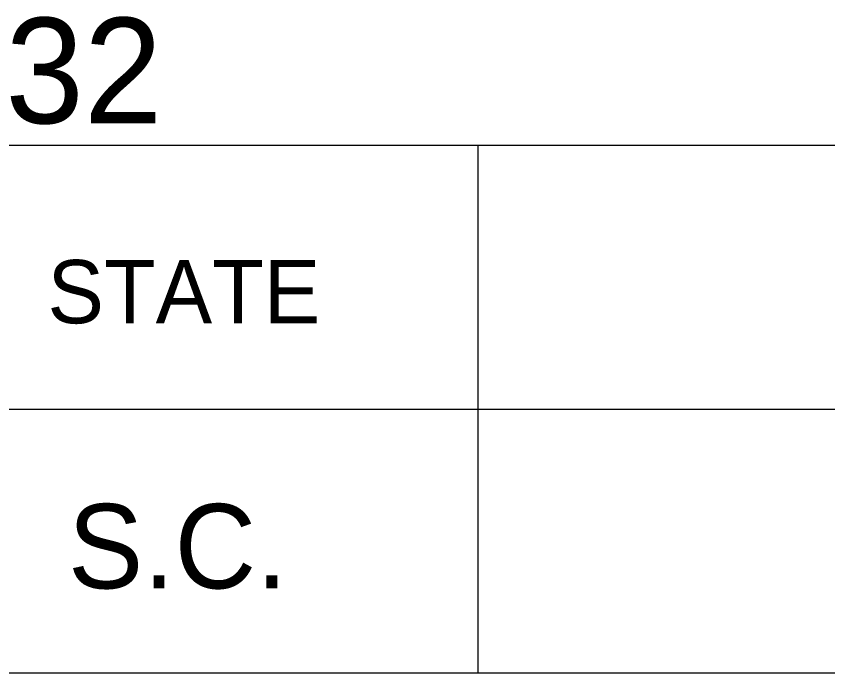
# Model space of a CAD drawing. Extents: x 1000 to 1162, y 999 to 8520.
# Drawn here: x 1136.9 to 1140.745, y 8115.046 to 8118.157 of the extents above; entities that cross this region are included whole.
import ezdxf

# ---------------------------------------------------------------- set-up
doc = ezdxf.new("R2010")
doc.units = 0
doc.layers.add('Level 20', color=7, linetype='Continuous')
doc.layers.add('Level 3', color=7, linetype='Continuous')

msp = doc.modelspace()

# ---------------------------------------------------------------- linework, layer by layer
at = {"layer": 'Level 3'}
for p, q in [((1133.055, 8117.5458), (1161.555, 8117.5458)), ((1133.055, 8117.5458), (1161.555, 8117.5458)), ((1133.055, 8117.5458), (1161.555, 8117.5458)), ((1133.055, 8117.5458), (1161.555, 8117.5458)), ((1133.055, 8117.5458), (1161.555, 8117.5458)), ((1133.055, 8117.5458), (1161.555, 8117.5458)), ((1133.055, 8117.5458), (1161.555, 8117.5458)), ((1133.055, 8117.5458), (1161.555, 8117.5458)), ((1133.055, 8117.5458), (1161.555, 8117.5458)), ((1133.055, 8117.5458), (1161.555, 8117.5458)), ((1133.055, 8117.5458), (1161.555, 8117.5458)), ((1133.055, 8117.5458), (1161.555, 8117.5458)), ((1133.055, 8117.5458), (1161.555, 8117.5458)), ((1133.055, 8117.5458), (1161.555, 8117.5458)), ((1133.055, 8117.5458), (1161.555, 8117.5458)), ((1133.055, 8117.5458), (1161.555, 8117.5458)), ((1133.055, 8117.5458), (1161.555, 8117.5458)), ((1133.055, 8117.5458), (1161.555, 8117.5458)), ((1133.055, 8117.5458), (1161.555, 8117.5458)), ((1133.055, 8117.5458), (1161.555, 8117.5458)), ((1133.055, 8117.5458), (1161.555, 8117.5458)), ((1133.055, 8117.5458), (1161.555, 8117.5458)), ((1133.055, 8117.5458), (1161.555, 8117.5458)), ((1133.055, 8117.5458), (1161.555, 8117.5458)), ((1133.055, 8117.5458), (1161.555, 8117.5458)), ((1133.055, 8117.5458), (1161.555, 8117.5458)), ((1133.055, 8117.5458), (1161.555, 8117.5458)), ((1133.055, 8117.5458), (1161.555, 8117.5458)), ((1133.055, 8117.5458), (1161.555, 8117.5458)), ((1133.055, 8117.5458), (1161.555, 8117.5458)), ((1133.055, 8117.5458), (1161.555, 8117.5458)), ((1133.055, 8117.5458), (1161.555, 8117.5458)), ((1133.055, 8117.5458), (1161.555, 8117.5458)), ((1133.055, 8117.5458), (1161.555, 8117.5458)), ((1133.055, 8117.5458), (1161.555, 8117.5458)), ((1133.055, 8117.5458), (1161.555, 8117.5458)), ((1133.055, 8117.5458), (1161.555, 8117.5458)), ((1133.055, 8117.5458), (1161.555, 8117.5458)), ((1133.055, 8117.5458), (1161.555, 8117.5458)), ((1133.055, 8117.5458), (1161.555, 8117.5458)), ((1133.055, 8117.5458), (1161.555, 8117.5458)), ((1133.055, 8117.5458), (1161.555, 8117.5458)), ((1133.055, 8117.5458), (1161.555, 8117.5458)), ((1133.055, 8117.5458), (1161.555, 8117.5458)), ((1133.055, 8117.5458), (1161.555, 8117.5458)), ((1133.055, 8117.5458), (1161.555, 8117.5458)), ((1133.055, 8117.5458), (1161.555, 8117.5458)), ((1133.055, 8117.5458), (1161.555, 8117.5458)), ((1133.055, 8117.5458), (1161.555, 8117.5458)), ((1133.055, 8117.5458), (1161.555, 8117.5458)), ((1133.055, 8117.5458), (1161.555, 8117.5458)), ((1133.055, 8117.5458), (1161.555, 8117.5458)), ((1133.055, 8117.5458), (1161.555, 8117.5458)), ((1133.055, 8117.5458), (1161.555, 8117.5458)), ((1133.055, 8117.5458), (1161.555, 8117.5458)), ((1133.055, 8117.5458), (1161.555, 8117.5458)), ((1133.055, 8117.5458), (1161.555, 8117.5458)), ((1133.055, 8117.5458), (1161.555, 8117.5458)), ((1133.055, 8117.5458), (1161.555, 8117.5458)), ((1133.055, 8117.5458), (1161.555, 8117.5458)), ((1139.0868, 8117.5458), (1139.0868, 8115.0458)), ((1139.0868, 8117.5458), (1139.0868, 8115.0458)), ((1139.0868, 8117.5458), (1139.0868, 8115.0458)), ((1139.0868, 8117.5458), (1139.0868, 8115.0458)), ((1139.0868, 8117.5458), (1139.0868, 8115.0458)), ((1139.0868, 8117.5458), (1139.0868, 8115.0458)), ((1139.0868, 8117.5458), (1139.0868, 8115.0458)), ((1139.0868, 8117.5458), (1139.0868, 8115.0458)), ((1139.0868, 8117.5458), (1139.0868, 8115.0458)), ((1139.0868, 8117.5458), (1139.0868, 8115.0458)), ((1139.0868, 8117.5458), (1139.0868, 8115.0458)), ((1139.0868, 8117.5458), (1139.0868, 8115.0458)), ((1139.0868, 8117.5458), (1139.0868, 8115.0458)), ((1139.0868, 8117.5458), (1139.0868, 8115.0458)), ((1139.0868, 8117.5458), (1139.0868, 8115.0458)), ((1139.0868, 8117.5458), (1139.0868, 8115.0458)), ((1139.0868, 8117.5458), (1139.0868, 8115.0458)), ((1139.0868, 8117.5458), (1139.0868, 8115.0458)), ((1139.0868, 8117.5458), (1139.0868, 8115.0458)), ((1139.0868, 8117.5458), (1139.0868, 8115.0458)), ((1139.0868, 8117.5458), (1139.0868, 8115.0458)), ((1139.0868, 8117.5458), (1139.0868, 8115.0458)), ((1139.0868, 8117.5458), (1139.0868, 8115.0458)), ((1139.0868, 8117.5458), (1139.0868, 8115.0458)), ((1139.0868, 8117.5458), (1139.0868, 8115.0458)), ((1139.0868, 8117.5458), (1139.0868, 8115.0458)), ((1139.0868, 8117.5458), (1139.0868, 8115.0458)), ((1139.0868, 8117.5458), (1139.0868, 8115.0458)), ((1139.0868, 8117.5458), (1139.0868, 8115.0458)), ((1139.0868, 8117.5458), (1139.0868, 8115.0458)), ((1139.0868, 8117.5458), (1139.0868, 8115.0458)), ((1139.0868, 8117.5458), (1139.0868, 8115.0458)), ((1139.0868, 8117.5458), (1139.0868, 8115.0458)), ((1139.0868, 8117.5458), (1139.0868, 8115.0458)), ((1139.0868, 8117.5458), (1139.0868, 8115.0458)), ((1139.0868, 8117.5458), (1139.0868, 8115.0458)), ((1139.0868, 8117.5458), (1139.0868, 8115.0458)), ((1139.0868, 8117.5458), (1139.0868, 8115.0458)), ((1139.0868, 8117.5458), (1139.0868, 8115.0458)), ((1139.0868, 8117.5458), (1139.0868, 8115.0458)), ((1139.0868, 8117.5458), (1139.0868, 8115.0458)), ((1139.0868, 8117.5458), (1139.0868, 8115.0458)), ((1139.0868, 8117.5458), (1139.0868, 8115.0458)), ((1139.0868, 8117.5458), (1139.0868, 8115.0458)), ((1139.0868, 8117.5458), (1139.0868, 8115.0458)), ((1139.0868, 8117.5458), (1139.0868, 8115.0458)), ((1139.0868, 8117.5458), (1139.0868, 8115.0458)), ((1139.0868, 8117.5458), (1139.0868, 8115.0458)), ((1139.0868, 8117.5458), (1139.0868, 8115.0458)), ((1139.0868, 8117.5458), (1139.0868, 8115.0458)), ((1139.0868, 8117.5458), (1139.0868, 8115.0458)), ((1139.0868, 8117.5458), (1139.0868, 8115.0458)), ((1139.0868, 8117.5458), (1139.0868, 8115.0458)), ((1139.0868, 8117.5458), (1139.0868, 8115.0458)), ((1139.0868, 8117.5458), (1139.0868, 8115.0458)), ((1139.0868, 8117.5458), (1139.0868, 8115.0458)), ((1139.0868, 8117.5458), (1139.0868, 8115.0458)), ((1139.0868, 8117.5458), (1139.0868, 8115.0458)), ((1139.0868, 8117.5458), (1139.0868, 8115.0458)), ((1139.0868, 8117.5458), (1139.0868, 8115.0458)), ((1133.055, 8116.2958), (1161.555, 8116.2958)), ((1133.055, 8116.2958), (1161.555, 8116.2958)), ((1133.055, 8116.2958), (1161.555, 8116.2958)), ((1133.055, 8116.2958), (1161.555, 8116.2958)), ((1133.055, 8116.2958), (1161.555, 8116.2958)), ((1133.055, 8116.2958), (1161.555, 8116.2958)), ((1133.055, 8116.2958), (1161.555, 8116.2958)), ((1133.055, 8116.2958), (1161.555, 8116.2958)), ((1133.055, 8116.2958), (1161.555, 8116.2958)), ((1133.055, 8116.2958), (1161.555, 8116.2958)), ((1133.055, 8116.2958), (1161.555, 8116.2958)), ((1133.055, 8116.2958), (1161.555, 8116.2958)), ((1133.055, 8116.2958), (1161.555, 8116.2958)), ((1133.055, 8116.2958), (1161.555, 8116.2958)), ((1133.055, 8116.2958), (1161.555, 8116.2958)), ((1133.055, 8116.2958), (1161.555, 8116.2958)), ((1133.055, 8116.2958), (1161.555, 8116.2958)), ((1133.055, 8116.2958), (1161.555, 8116.2958)), ((1133.055, 8116.2958), (1161.555, 8116.2958)), ((1133.055, 8116.2958), (1161.555, 8116.2958)), ((1133.055, 8116.2958), (1161.555, 8116.2958)), ((1133.055, 8116.2958), (1161.555, 8116.2958)), ((1133.055, 8116.2958), (1161.555, 8116.2958)), ((1133.055, 8116.2958), (1161.555, 8116.2958)), ((1133.055, 8116.2958), (1161.555, 8116.2958)), ((1133.055, 8116.2958), (1161.555, 8116.2958)), ((1133.055, 8116.2958), (1161.555, 8116.2958)), ((1133.055, 8116.2958), (1161.555, 8116.2958)), ((1133.055, 8116.2958), (1161.555, 8116.2958)), ((1133.055, 8116.2958), (1161.555, 8116.2958)), ((1133.055, 8116.2958), (1161.555, 8116.2958)), ((1133.055, 8116.2958), (1161.555, 8116.2958)), ((1133.055, 8116.2958), (1161.555, 8116.2958)), ((1133.055, 8116.2958), (1161.555, 8116.2958)), ((1133.055, 8116.2958), (1161.555, 8116.2958)), ((1133.055, 8116.2958), (1161.555, 8116.2958)), ((1133.055, 8116.2958), (1161.555, 8116.2958)), ((1133.055, 8116.2958), (1161.555, 8116.2958)), ((1133.055, 8116.2958), (1161.555, 8116.2958)), ((1133.055, 8116.2958), (1161.555, 8116.2958)), ((1133.055, 8116.2958), (1161.555, 8116.2958)), ((1133.055, 8116.2958), (1161.555, 8116.2958)), ((1133.055, 8116.2958), (1161.555, 8116.2958)), ((1133.055, 8116.2958), (1161.555, 8116.2958)), ((1133.055, 8116.2958), (1161.555, 8116.2958)), ((1133.055, 8116.2958), (1161.555, 8116.2958)), ((1133.055, 8116.2958), (1161.555, 8116.2958)), ((1133.055, 8116.2958), (1161.555, 8116.2958)), ((1133.055, 8116.2958), (1161.555, 8116.2958)), ((1133.055, 8116.2958), (1161.555, 8116.2958)), ((1133.055, 8116.2958), (1161.555, 8116.2958)), ((1133.055, 8116.2958), (1161.555, 8116.2958)), ((1133.055, 8116.2958), (1161.555, 8116.2958)), ((1133.055, 8116.2958), (1161.555, 8116.2958)), ((1133.055, 8116.2958), (1161.555, 8116.2958)), ((1133.055, 8116.2958), (1161.555, 8116.2958)), ((1133.055, 8116.2958), (1161.555, 8116.2958)), ((1133.055, 8116.2958), (1161.555, 8116.2958)), ((1133.055, 8116.2958), (1161.555, 8116.2958)), ((1133.055, 8116.2958), (1161.555, 8116.2958)), ((1133.055, 8115.0458), (1161.555, 8115.0458)), ((1133.055, 8115.0458), (1161.555, 8115.0458)), ((1133.055, 8115.0458), (1161.555, 8115.0458)), ((1133.055, 8115.0458), (1161.555, 8115.0458)), ((1133.055, 8115.0458), (1161.555, 8115.0458)), ((1133.055, 8115.0458), (1161.555, 8115.0458)), ((1133.055, 8115.0458), (1161.555, 8115.0458)), ((1133.055, 8115.0458), (1161.555, 8115.0458)), ((1133.055, 8115.0458), (1161.555, 8115.0458)), ((1133.055, 8115.0458), (1161.555, 8115.0458)), ((1133.055, 8115.0458), (1161.555, 8115.0458)), ((1133.055, 8115.0458), (1161.555, 8115.0458)), ((1133.055, 8115.0458), (1161.555, 8115.0458)), ((1133.055, 8115.0458), (1161.555, 8115.0458)), ((1133.055, 8115.0458), (1161.555, 8115.0458)), ((1133.055, 8115.0458), (1161.555, 8115.0458)), ((1133.055, 8115.0458), (1161.555, 8115.0458)), ((1133.055, 8115.0458), (1161.555, 8115.0458)), ((1133.055, 8115.0458), (1161.555, 8115.0458)), ((1133.055, 8115.0458), (1161.555, 8115.0458)), ((1133.055, 8115.0458), (1161.555, 8115.0458)), ((1133.055, 8115.0458), (1161.555, 8115.0458)), ((1133.055, 8115.0458), (1161.555, 8115.0458)), ((1133.055, 8115.0458), (1161.555, 8115.0458)), ((1133.055, 8115.0458), (1161.555, 8115.0458)), ((1133.055, 8115.0458), (1161.555, 8115.0458)), ((1133.055, 8115.0458), (1161.555, 8115.0458)), ((1133.055, 8115.0458), (1161.555, 8115.0458)), ((1133.055, 8115.0458), (1161.555, 8115.0458)), ((1133.055, 8115.0458), (1161.555, 8115.0458)), ((1133.055, 8115.0458), (1161.555, 8115.0458)), ((1133.055, 8115.0458), (1161.555, 8115.0458)), ((1133.055, 8115.0458), (1161.555, 8115.0458)), ((1133.055, 8115.0458), (1161.555, 8115.0458)), ((1133.055, 8115.0458), (1161.555, 8115.0458)), ((1133.055, 8115.0458), (1161.555, 8115.0458)), ((1133.055, 8115.0458), (1161.555, 8115.0458)), ((1133.055, 8115.0458), (1161.555, 8115.0458)), ((1133.055, 8115.0458), (1161.555, 8115.0458)), ((1133.055, 8115.0458), (1161.555, 8115.0458)), ((1133.055, 8115.0458), (1161.555, 8115.0458)), ((1133.055, 8115.0458), (1161.555, 8115.0458)), ((1133.055, 8115.0458), (1161.555, 8115.0458)), ((1133.055, 8115.0458), (1161.555, 8115.0458)), ((1133.055, 8115.0458), (1161.555, 8115.0458)), ((1133.055, 8115.0458), (1161.555, 8115.0458)), ((1133.055, 8115.0458), (1161.555, 8115.0458)), ((1133.055, 8115.0458), (1161.555, 8115.0458)), ((1133.055, 8115.0458), (1161.555, 8115.0458)), ((1133.055, 8115.0458), (1161.555, 8115.0458)), ((1133.055, 8115.0458), (1161.555, 8115.0458)), ((1133.055, 8115.0458), (1161.555, 8115.0458)), ((1133.055, 8115.0458), (1161.555, 8115.0458)), ((1133.055, 8115.0458), (1161.555, 8115.0458)), ((1133.055, 8115.0458), (1161.555, 8115.0458)), ((1133.055, 8115.0458), (1161.555, 8115.0458)), ((1133.055, 8115.0458), (1161.555, 8115.0458)), ((1133.055, 8115.0458), (1161.555, 8115.0458)), ((1133.055, 8115.0458), (1161.555, 8115.0458)), ((1133.055, 8115.0458), (1161.555, 8115.0458))]:
    msp.add_line(p, q, dxfattribs=at)

# ---------------------------------------------------------------- texts
at = {"layer": 'Level 20'}
msp.add_text('PIN NO. 26432', height=0.5, dxfattribs=at).set_placement((1133.0578, 8117.65))
at = {"layer": 'Level 3'}
for s, height, p in [('STATE', 0.3, (1137.0478, 8116.7021)), ('STATE', 0.3, (1137.0478, 8116.7021)), ('STATE', 0.3, (1137.0478, 8116.7021)), ('STATE', 0.3, (1137.0478, 8116.7021)), ('STATE', 0.3, (1137.0478, 8116.7021)), ('STATE', 0.3, (1137.0478, 8116.7021)), ('STATE', 0.3, (1137.0478, 8116.7021)), ('STATE', 0.3, (1137.0478, 8116.7021)), ('STATE', 0.3, (1137.0478, 8116.7021)), ('STATE', 0.3, (1137.0478, 8116.7021)), ('STATE', 0.3, (1137.0478, 8116.7021)), ('STATE', 0.3, (1137.0478, 8116.7021)), ('STATE', 0.3, (1137.0478, 8116.7021)), ('STATE', 0.3, (1137.0478, 8116.7021)), ('STATE', 0.3, (1137.0478, 8116.7021)), ('STATE', 0.3, (1137.0478, 8116.7021)), ('STATE', 0.3, (1137.0478, 8116.7021)), ('STATE', 0.3, (1137.0478, 8116.7021)), ('STATE', 0.3, (1137.0478, 8116.7021)), ('STATE', 0.3, (1137.0478, 8116.7021)), ('STATE', 0.3, (1137.0478, 8116.7021)), ('STATE', 0.3, (1137.0478, 8116.7021)), ('STATE', 0.3, (1137.0478, 8116.7021)), ('STATE', 0.3, (1137.0478, 8116.7021)), ('STATE', 0.3, (1137.0478, 8116.7021)), ('STATE', 0.3, (1137.0478, 8116.7021)), ('STATE', 0.3, (1137.0478, 8116.7021)), ('STATE', 0.3, (1137.0478, 8116.7021)), ('STATE', 0.3, (1137.0478, 8116.7021)), ('STATE', 0.3, (1137.0478, 8116.7021)), ('STATE', 0.3, (1137.0478, 8116.7021)), ('STATE', 0.3, (1137.0478, 8116.7021)), ('STATE', 0.3, (1137.0478, 8116.7021)), ('STATE', 0.3, (1137.0478, 8116.7021)), ('STATE', 0.3, (1137.0478, 8116.7021)), ('STATE', 0.3, (1137.0478, 8116.7021)), ('STATE', 0.3, (1137.0478, 8116.7021)), ('STATE', 0.3, (1137.0478, 8116.7021)), ('STATE', 0.3, (1137.0478, 8116.7021)), ('STATE', 0.3, (1137.0478, 8116.7021)), ('STATE', 0.3, (1137.0478, 8116.7021)), ('STATE', 0.3, (1137.0478, 8116.7021)), ('STATE', 0.3, (1137.0478, 8116.7021)), ('STATE', 0.3, (1137.0478, 8116.7021)), ('STATE', 0.3, (1137.0478, 8116.7021)), ('STATE', 0.3, (1137.0478, 8116.7021)), ('STATE', 0.3, (1137.0478, 8116.7021)), ('STATE', 0.3, (1137.0478, 8116.7021)), ('STATE', 0.3, (1137.0478, 8116.7021)), ('STATE', 0.3, (1137.0478, 8116.7021)), ('STATE', 0.3, (1137.0478, 8116.7021)), ('STATE', 0.3, (1137.0478, 8116.7021)), ('STATE', 0.3, (1137.0478, 8116.7021)), ('STATE', 0.3, (1137.0478, 8116.7021)), ('STATE', 0.3, (1137.0478, 8116.7021)), ('STATE', 0.3, (1137.0478, 8116.7021)), ('STATE', 0.3, (1137.0478, 8116.7021)), ('STATE', 0.3, (1137.0478, 8116.7021)), ('STATE', 0.3, (1137.0478, 8116.7021)), ('STATE', 0.3, (1137.0478, 8116.7021)), ('S.C.', 0.39999, (1137.1448, 8115.4458)), ('S.C.', 0.39999, (1137.1448, 8115.4458)), ('S.C.', 0.39999, (1137.1448, 8115.4458)), ('S.C.', 0.39999, (1137.1448, 8115.4458)), ('S.C.', 0.39999, (1137.1448, 8115.4458)), ('S.C.', 0.39999, (1137.1448, 8115.4458)), ('S.C.', 0.39999, (1137.1448, 8115.4458)), ('S.C.', 0.39999, (1137.1448, 8115.4458)), ('S.C.', 0.39999, (1137.1448, 8115.4458)), ('S.C.', 0.39999, (1137.1448, 8115.4458)), ('S.C.', 0.39999, (1137.1448, 8115.4458)), ('S.C.', 0.39999, (1137.1448, 8115.4458)), ('S.C.', 0.39999, (1137.1448, 8115.4458)), ('S.C.', 0.39999, (1137.1448, 8115.4458)), ('S.C.', 0.39999, (1137.1448, 8115.4458)), ('S.C.', 0.39999, (1137.1448, 8115.4458)), ('S.C.', 0.39999, (1137.1448, 8115.4458)), ('S.C.', 0.39999, (1137.1448, 8115.4458)), ('S.C.', 0.39999, (1137.1448, 8115.4458)), ('S.C.', 0.39999, (1137.1448, 8115.4458)), ('S.C.', 0.39999, (1137.1448, 8115.4458)), ('S.C.', 0.39999, (1137.1448, 8115.4458)), ('S.C.', 0.39999, (1137.1448, 8115.4458)), ('S.C.', 0.39999, (1137.1448, 8115.4458)), ('S.C.', 0.39999, (1137.1448, 8115.4458)), ('S.C.', 0.39999, (1137.1448, 8115.4458)), ('S.C.', 0.39999, (1137.1448, 8115.4458)), ('S.C.', 0.39999, (1137.1448, 8115.4458)), ('S.C.', 0.39999, (1137.1448, 8115.4458)), ('S.C.', 0.39999, (1137.1448, 8115.4458)), ('S.C.', 0.39999, (1137.1448, 8115.4458)), ('S.C.', 0.39999, (1137.1448, 8115.4458)), ('S.C.', 0.39999, (1137.1448, 8115.4458)), ('S.C.', 0.39999, (1137.1448, 8115.4458)), ('S.C.', 0.39999, (1137.1448, 8115.4458)), ('S.C.', 0.39999, (1137.1448, 8115.4458)), ('S.C.', 0.39999, (1137.1448, 8115.4458)), ('S.C.', 0.39999, (1137.1448, 8115.4458)), ('S.C.', 0.39999, (1137.1448, 8115.4458)), ('S.C.', 0.39999, (1137.1448, 8115.4458)), ('S.C.', 0.39999, (1137.1448, 8115.4458)), ('S.C.', 0.39999, (1137.1448, 8115.4458)), ('S.C.', 0.39999, (1137.1448, 8115.4458)), ('S.C.', 0.39999, (1137.1448, 8115.4458)), ('S.C.', 0.39999, (1137.1448, 8115.4458)), ('S.C.', 0.39999, (1137.1448, 8115.4458)), ('S.C.', 0.39999, (1137.1448, 8115.4458)), ('S.C.', 0.39999, (1137.1448, 8115.4458)), ('S.C.', 0.39999, (1137.1448, 8115.4458)), ('S.C.', 0.39999, (1137.1448, 8115.4458)), ('S.C.', 0.39999, (1137.1448, 8115.4458)), ('S.C.', 0.39999, (1137.1448, 8115.4458)), ('S.C.', 0.39999, (1137.1448, 8115.4458)), ('S.C.', 0.39999, (1137.1448, 8115.4458)), ('S.C.', 0.39999, (1137.1448, 8115.4458)), ('S.C.', 0.39999, (1137.1448, 8115.4458)), ('S.C.', 0.39999, (1137.1448, 8115.4458)), ('S.C.', 0.39999, (1137.1448, 8115.4458)), ('S.C.', 0.39999, (1137.1448, 8115.4458)), ('S.C.', 0.39999, (1137.1448, 8115.4458))]:
    msp.add_text(s, height=height, dxfattribs=at).set_placement(p)

doc.saveas('drawing.dxf')
